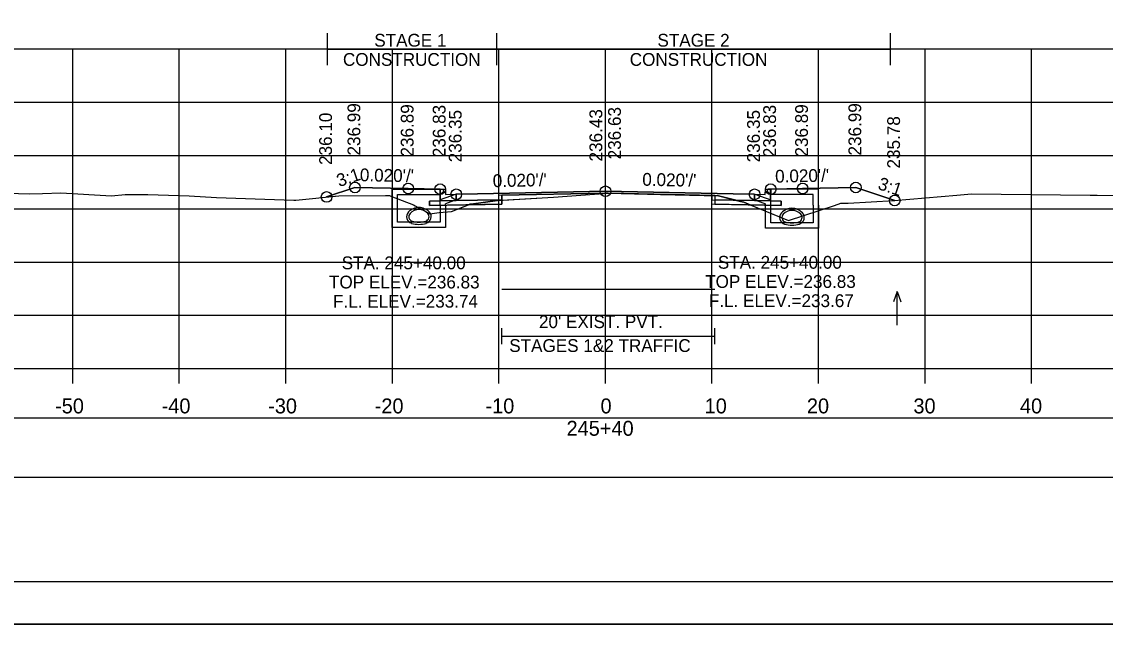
# Model space of a CAD drawing. Extents: x 1369627 to 1374022, y 380035 to 398173.
# Drawn here: x 1372043.7 to 1372145.5, y 390705.7 to 390762.2 of the extents above; entities that cross this region are included whole.
import ezdxf

# ---------------------------------------------------------------- set-up
doc = ezdxf.new("R2010")
doc.units = 0
for name, color, linetype in [('Default', 7, 'Continuous'), ('R_Alt Surface', 7, 'Continuous'), ('R_Axis', 7, 'Continuous'), ('R_Axis Annot', 7, 'Continuous'), ('R_Border', 7, 'Continuous'), ('R_Exist Surface', 7, 'Continuous'), ('R_Fin Surface', 7, 'Continuous'), ('R_Grid', 7, 'Continuous'), ('R_MOT', 7, 'Continuous'), ('R_No Plot', 7, 'Continuous'), ('R_Water', 7, 'Continuous'), ('R_Water Annot', 7, 'Continuous'), ('R_Xsect Elev', 7, 'Continuous'), ('R_Xsect Slope', 7, 'Continuous'), ('T_Vehicle Path Rt', 7, 'Continuous')]:
    doc.layers.add(name, color=color, linetype=linetype)

msp = doc.modelspace()

# ---------------------------------------------------------------- linework, layer by layer
at = {"layer": 'Default'}
for p, q in [((1372088.79, 390731.95), (1372088.79, 390733.45)), ((1372108.79, 390731.95), (1372108.79, 390733.45)), ((1372088.79, 390732.7), (1372108.79, 390732.7))]:
    msp.add_line(p, q, dxfattribs=at)
for points in [[(1372083.02, 390746.49), (1372083.52, 390746.49), (1372083.53, 390745.99), (1372084.53, 390746.01), (1372084.53, 390745.42), (1372083.03, 390745.39)], [(1372113.53, 390745.99), (1372113.54, 390746.49), (1372114.04, 390746.49), (1372114.03, 390745.39), (1372112.53, 390745.42), (1372112.53, 390746.01)], [(1371948.53, 390719.48), (1372248.53, 390719.48), (1372248.53, 390725), (1371948.53, 390725)]]:
    msp.add_lwpolyline(points, close=True, dxfattribs=at)
at = {"layer": 'R_Alt Surface'}
msp.add_lwpolyline([(1372083.03, 390746.49), (1372083.03, 390745.39), (1372084.53, 390745.42), (1372088.79, 390745.51), (1372088.79, 390745.92), (1372098.53, 390746.12), (1372108.79, 390745.91), (1372108.79, 390745.5), (1372112.53, 390745.42), (1372114.03, 390745.39), (1372114.03, 390746.49)], dxfattribs=at)
for points in [[(1372082.03, 390745.37), (1372083.03, 390745.39), (1372084.53, 390745.42), (1372088.79, 390745.51), (1372088.79, 390745.09), (1372082.03, 390744.96)], [(1372115.03, 390745.37), (1372114.03, 390745.39), (1372112.53, 390745.42), (1372108.79, 390745.5), (1372108.79, 390745.08), (1372115.03, 390744.96)]]:
    msp.add_lwpolyline(points, close=True, dxfattribs=at)
at = {"layer": 'R_Axis'}
for p, q in [((1371948.53, 390729.66), (1372248.53, 390729.66)), ((1372048.53, 390728.26), (1372048.53, 390729.66)), ((1372058.53, 390728.26), (1372058.53, 390729.66)), ((1372068.53, 390728.26), (1372068.53, 390729.66)), ((1372078.53, 390728.26), (1372078.53, 390729.66)), ((1372088.53, 390728.26), (1372088.53, 390729.66)), ((1372098.53, 390728.26), (1372098.53, 390729.66)), ((1372108.53, 390728.26), (1372108.53, 390729.66)), ((1372118.53, 390728.26), (1372118.53, 390729.66)), ((1372128.53, 390728.26), (1372128.53, 390729.66)), ((1372138.53, 390728.26), (1372138.53, 390729.66))]:
    msp.add_line(p, q, dxfattribs=at)
at = {"layer": 'R_Border'}
msp.add_line((1372256.71, 390709.66), (1371940.53, 390709.66), dxfattribs=at)
at = {"layer": 'R_Exist Surface'}
msp.add_lwpolyline([(1372042.41, 390746.13), (1372044.48, 390746.04), (1372045.68, 390746.1), (1372047.42, 390746.16), (1372052.15, 390745.87), (1372053.45, 390745.99), (1372055.56, 390745.99), (1372059.46, 390745.86), (1372062.03, 390745.71), (1372069.27, 390745.45), (1372069.39, 390745.45), (1372069.48, 390745.46), (1372073.49, 390745.88), (1372077.89, 390745.91), (1372078.25, 390745.91), (1372078.39, 390745.85), (1372080.51, 390745.02), (1372080.67, 390744.94), (1372082.05, 390744.18), (1372082.91, 390744.29), (1372084.09, 390744.39), (1372085.73, 390745.06), (1372085.79, 390745.08), (1372085.92, 390745.1), (1372088.4, 390745.43), (1372093.64, 390745.75), (1372098.79, 390746.11), (1372103.71, 390746), (1372109.13, 390745.88), (1372111.22, 390745.34), (1372111.51, 390745.27), (1372111.97, 390745.07), (1372115.7, 390743.54), (1372120.04, 390744.96), (1372120.63, 390745.17), (1372121.32, 390745.19), (1372125.64, 390745.43), (1372131.52, 390745.94), (1372132.89, 390746.07), (1372144.04, 390745.94), (1372144.68, 390745.93), (1372147.06, 390745.91)], dxfattribs=at)
at = {"layer": 'R_Fin Surface'}
msp.add_lwpolyline([(1372072.36, 390745.76), (1372075.02, 390746.65), (1372080.02, 390746.55), (1372083.02, 390746.49), (1372083.52, 390746.49), (1372083.53, 390745.99), (1372084.53, 390746.01), (1372086.53, 390746.05), (1372098.53, 390746.29), (1372110.53, 390746.05), (1372112.53, 390746.01), (1372113.53, 390745.99), (1372113.54, 390746.49), (1372114.04, 390746.49), (1372117.04, 390746.55), (1372122.04, 390746.65), (1372125.68, 390745.43)], dxfattribs=at)
at = {"layer": 'R_Grid'}
for p, q in [((1371948.53, 390759.66), (1372248.53, 390759.66)), ((1372048.53, 390729.66), (1372048.53, 390759.66)), ((1372058.53, 390729.66), (1372058.53, 390759.66)), ((1372068.53, 390729.66), (1372068.53, 390759.66)), ((1372078.53, 390729.66), (1372078.53, 390759.66)), ((1372088.53, 390729.66), (1372088.53, 390759.66)), ((1372098.53, 390729.66), (1372098.53, 390759.66)), ((1372108.53, 390729.66), (1372108.53, 390759.66)), ((1372118.53, 390729.66), (1372118.53, 390759.66)), ((1372128.53, 390729.66), (1372128.53, 390759.66)), ((1372138.53, 390729.66), (1372138.53, 390759.66)), ((1371948.53, 390754.66), (1372248.53, 390754.66)), ((1371948.53, 390749.66), (1372248.53, 390749.66)), ((1371948.53, 390744.66), (1372248.53, 390744.66)), ((1371948.53, 390739.66), (1372248.53, 390739.66)), ((1371948.53, 390734.66), (1372248.53, 390734.66)), ((1371948.53, 390729.66), (1372248.53, 390729.66))]:
    msp.add_line(p, q, dxfattribs=at)
at = {"layer": 'R_MOT'}
for p, q in [((1372072.43, 390758.11), (1372072.43, 390761.11)), ((1372088.35, 390758.11), (1372088.35, 390761.11)), ((1372125.29, 390758.11), (1372125.29, 390761.11)), ((1372072.43, 390759.61), (1372125.29, 390759.61))]:
    msp.add_line(p, q, dxfattribs=at)
at = {"layer": 'R_No Plot'}
msp.add_line((1371928.13, 390705.68), (1372261.46, 390705.68), dxfattribs=at)
for points in [[(1371928.12, 390919.01), (1372261.46, 390919.01), (1372261.46, 390705.68), (1371928.12, 390705.68)], [(1372174.45, 390915.12), (1372194.07, 390915.12), (1372194.07, 390905.24), (1372210.18, 390905.24), (1372233.38, 390905.24), (1372233.38, 390872.57), (1372256.59, 390872.57), (1372256.71, 390709.66), (1371940.53, 390709.66), (1371940.53, 390915.12)], [(1372088.53, 390745.5), (1372084.53, 390745.42), (1372083.03, 390745.39), (1372082.03, 390745.37), (1372082.03, 390744.96), (1372088.53, 390745.09)], [(1372098.53, 390746.29), (1372086.53, 390746.05), (1372084.53, 390746.01), (1372084.53, 390745.42), (1372088.53, 390745.5), (1372088.53, 390745.92), (1372098.53, 390746.12), (1372108.53, 390745.92), (1372108.53, 390745.5), (1372112.53, 390745.42), (1372112.53, 390746.01), (1372110.53, 390746.05)], [(1372108.53, 390745.5), (1372112.53, 390745.42), (1372114.03, 390745.39), (1372115.03, 390745.37), (1372115.03, 390744.96), (1372108.53, 390745.09)]]:
    msp.add_lwpolyline(points, close=True, dxfattribs=at)
for points in [[(1372083.02, 390746.49), (1372083.03, 390745.39), (1372084.53, 390745.42), (1372088.53, 390745.5), (1372088.53, 390745.92), (1372098.53, 390746.12), (1372108.53, 390745.92), (1372108.53, 390745.5), (1372112.53, 390745.42), (1372114.03, 390745.39), (1372114.04, 390746.49)], [(1372088.79, 390737.11), (1372108.79, 390737.11)]]:
    msp.add_lwpolyline(points, dxfattribs=at)
for centre in [(1372075.02, 390746.65), (1372080.02, 390746.55), (1372083.02, 390746.49), (1372084.53, 390746.01), (1372098.53, 390746.29), (1372112.53, 390746.01), (1372114.04, 390746.49), (1372117.04, 390746.55), (1372122.04, 390746.65), (1372072.36, 390745.76), (1372125.68, 390745.43)]:
    msp.add_circle(centre, 0.5, dxfattribs=at)
at = {"layer": 'R_Water'}
for p, q in [((1372078.52, 390746.49), (1372083.27, 390746.49)), ((1372078.52, 390744.99), (1372078.52, 390746.49)), ((1372083.35, 390746.32), (1372083.27, 390746.49)), ((1372113.71, 390746.32), (1372113.79, 390746.49)), ((1372118.54, 390746.49), (1372113.79, 390746.49)), ((1372118.54, 390744.99), (1372118.54, 390746.49)), ((1372079.02, 390744.99), (1372079.02, 390745.99)), ((1372079.02, 390745.99), (1372083.02, 390745.99)), ((1372083.35, 390746.32), (1372083.02, 390745.99)), ((1372084.52, 390746.01), (1372083.02, 390745.49)), ((1372083.02, 390744.99), (1372083.02, 390745.49)), ((1372084.52, 390745.48), (1372083.52, 390745.13)), ((1372112.54, 390746.01), (1372114.04, 390745.49)), ((1372112.54, 390745.48), (1372113.54, 390745.13)), ((1372113.71, 390746.32), (1372114.04, 390745.99)), ((1372118.04, 390745.99), (1372114.04, 390745.99)), ((1372114.04, 390744.99), (1372114.04, 390745.49)), ((1372118.04, 390744.99), (1372118.04, 390745.99)), ((1372083.52, 390744.99), (1372083.52, 390745.13)), ((1372113.54, 390744.99), (1372113.54, 390745.13))]:
    msp.add_line(p, q, dxfattribs=at)
for points in [[(1372084.52, 390745.48), (1372084.52, 390746.01)], [(1372112.54, 390745.48), (1372112.54, 390746.01)], [(1372083.52, 390744.99), (1372083.52, 390742.9), (1372081.02, 390742.9), (1372078.52, 390742.9), (1372078.52, 390744.99)], [(1372083.02, 390744.99), (1372083.02, 390743.4), (1372081.02, 390743.4), (1372079.02, 390743.4), (1372079.02, 390744.99)], [(1372118.54, 390744.99), (1372118.54, 390742.83), (1372116.04, 390742.83), (1372113.54, 390742.83), (1372113.54, 390744.99)], [(1372118.04, 390744.99), (1372118.04, 390743.33), (1372116.04, 390743.33), (1372114.04, 390743.33), (1372114.04, 390744.99)]]:
    msp.add_lwpolyline(points, dxfattribs=at)
for centre, radius, start, end in [((1372080.51, 390743.91), 0.646, 136.3515, 253.9529), ((1372080.51, 390743.91), 0.646, 136.3515, 253.9529), ((1372080.51, 390743.91), 0.646, 136.3515, 253.9529), ((1372081.02, 390743.42), 1.35, 43.6485, 136.3515), ((1372081.02, 390743.42), 1.35, 43.6485, 136.3515), ((1372081.02, 390743.42), 1.35, 43.6485, 136.3515), ((1372081.02, 390743.42), 1.15, 43.6485, 136.3515), ((1372081.02, 390743.42), 1.15, 43.6485, 136.3515), ((1372081.02, 390743.42), 1.15, 43.6485, 136.3515), ((1372081.53, 390743.91), 0.646, 286.0471, 43.6485), ((1372081.53, 390743.91), 0.646, 286.0471, 43.6485), ((1372081.53, 390743.91), 0.646, 286.0471, 43.6485), ((1372116.04, 390743.35), 1.35, 43.6485, 136.3515), ((1372116.04, 390743.35), 1.35, 43.6485, 136.3515), ((1372116.04, 390743.35), 1.35, 43.6485, 136.3515), ((1372116.04, 390743.35), 1.15, 43.6485, 136.3515), ((1372116.04, 390743.35), 1.15, 43.6485, 136.3515), ((1372116.04, 390743.35), 1.15, 43.6485, 136.3515), ((1372080.51, 390743.91), 0.438, 136.3515, 253.9529), ((1372080.51, 390743.91), 0.438, 136.3515, 253.9529), ((1372080.51, 390743.91), 0.438, 136.3515, 253.9529), ((1372081.02, 390745.69), 2.29, 253.9529, 286.0471), ((1372081.02, 390745.69), 2.29, 253.9529, 286.0471), ((1372081.02, 390745.69), 2.29, 253.9529, 286.0471), ((1372081.53, 390743.91), 0.438, 286.0471, 43.6485), ((1372081.53, 390743.91), 0.438, 286.0471, 43.6485), ((1372081.53, 390743.91), 0.438, 286.0471, 43.6485), ((1372115.53, 390743.84), 0.646, 136.3515, 253.9529), ((1372115.53, 390743.84), 0.646, 136.3515, 253.9529), ((1372115.53, 390743.84), 0.646, 136.3515, 253.9529), ((1372115.53, 390743.84), 0.438, 136.3515, 253.9529), ((1372115.53, 390743.84), 0.438, 136.3515, 253.9529), ((1372115.53, 390743.84), 0.438, 136.3515, 253.9529), ((1372116.04, 390745.62), 2.29, 253.9529, 286.0471), ((1372116.04, 390745.62), 2.29, 253.9529, 286.0471), ((1372116.04, 390745.62), 2.29, 253.9529, 286.0471), ((1372116.55, 390743.84), 0.438, 286.0471, 43.6485), ((1372116.55, 390743.84), 0.438, 286.0471, 43.6485), ((1372116.55, 390743.84), 0.438, 286.0471, 43.6485), ((1372116.55, 390743.84), 0.646, 286.0471, 43.6485), ((1372116.55, 390743.84), 0.646, 286.0471, 43.6485), ((1372116.55, 390743.84), 0.646, 286.0471, 43.6485), ((1372081.02, 390745.69), 2.5, 253.9529, 286.0471), ((1372081.02, 390745.69), 2.5, 253.9529, 286.0471), ((1372081.02, 390745.69), 2.5, 253.9529, 286.0471), ((1372116.04, 390745.62), 2.5, 253.9529, 286.0471), ((1372116.04, 390745.62), 2.5, 253.9529, 286.0471), ((1372116.04, 390745.62), 2.5, 253.9529, 286.0471)]:
    msp.add_arc(centre, radius, start, end, dxfattribs=at)
at = {"layer": 'R_Water Annot'}
for p, q in [((1372125.92, 390736.88), (1372125.57, 390735.92)), ((1372125.92, 390733.74), (1372125.92, 390736.88)), ((1372125.92, 390736.88), (1372126.27, 390735.92))]:
    msp.add_line(p, q, dxfattribs=at)
at = {"layer": 'R_Xsect Elev'}
msp.add_line((1372098.53, 390746.09), (1372098.53, 390756.09), dxfattribs=at)
at = {"layer": 'T_Vehicle Path Rt'}
for p, q in [((1372083.03, 390745.39), (1372083.02, 390746.49)), ((1372114.04, 390746.49), (1372114.03, 390745.39)), ((1372088.79, 390745.51), (1372088.79, 390745.45)), ((1372088.79, 390745.09), (1372088.79, 390745.45)), ((1372098.79, 390746.11), (1372098.53, 390746.12)), ((1372108.79, 390745.91), (1372098.79, 390746.11)), ((1372108.79, 390745.89), (1372108.79, 390745.91)), ((1372108.79, 390745.89), (1372108.79, 390745.5)), ((1372108.79, 390745.5), (1372110.77, 390745.46)), ((1372110.77, 390745.46), (1372108.79, 390745.5)), ((1372085.66, 390745.03), (1372082.03, 390744.96)), ((1372085.66, 390745.03), (1372088.79, 390745.09)), ((1372112.1, 390745.01), (1372111.97, 390745.07)), ((1372112.1, 390745.01), (1372115.7, 390743.54))]:
    msp.add_line(p, q, dxfattribs=at)
for points in [[(1372083.02, 390746.49), (1372080.02, 390746.55), (1372075.02, 390746.65), (1372072.36, 390745.76)], [(1372125.68, 390745.43), (1372122.04, 390746.65), (1372117.04, 390746.55), (1372114.04, 390746.49)], [(1372072.36, 390745.76), (1372073.49, 390745.88), (1372077.89, 390745.91), (1372078.25, 390745.91), (1372078.39, 390745.85), (1372080.51, 390745.02), (1372080.67, 390744.94), (1372082.05, 390744.18), (1372082.91, 390744.29), (1372084.09, 390744.39), (1372085.66, 390745.03)], [(1372082.03, 390744.96), (1372082.03, 390745.37), (1372083.03, 390745.39)], [(1372088.79, 390745.45), (1372088.4, 390745.43), (1372085.92, 390745.1), (1372085.79, 390745.08), (1372085.73, 390745.06), (1372085.66, 390745.03)], [(1372098.53, 390746.12), (1372088.79, 390745.92), (1372088.79, 390745.51)], [(1372088.79, 390745.45), (1372093.64, 390745.75), (1372098.79, 390746.11)], [(1372098.79, 390746.11), (1372098.79, 390746.11)], [(1372098.79, 390746.11), (1372098.79, 390746.11)], [(1372098.79, 390746.11), (1372103.71, 390746), (1372108.79, 390745.89)], [(1372110.77, 390745.46), (1372109.13, 390745.88), (1372108.79, 390745.89)], [(1372108.79, 390745.5), (1372108.79, 390745.08), (1372112.1, 390745.01)], [(1372111.97, 390745.07), (1372111.51, 390745.27), (1372111.22, 390745.34), (1372110.77, 390745.46)], [(1372114.03, 390745.39), (1372115.03, 390745.37), (1372115.03, 390744.96), (1372112.1, 390745.01)], [(1372115.7, 390743.54), (1372120.04, 390744.96), (1372120.63, 390745.17), (1372121.32, 390745.19), (1372125.64, 390745.43), (1372125.68, 390745.43)]]:
    msp.add_lwpolyline(points, dxfattribs=at)

# ---------------------------------------------------------------- texts
at = {"layer": 'R_Axis Annot'}
for s, height, p in [("20' EXIST. PVT.", 1.2, (1372092.29, 390733.46)), ('STAGES 1&2 TRAFFIC', 1.2, (1372089.5, 390731.22)), ('-50', 1.4, (1372046.87, 390725.46)), ('-40', 1.4, (1372056.87, 390725.46)), ('-30', 1.4, (1372066.87, 390725.46)), ('-20', 1.4, (1372076.87, 390725.46)), ('-10', 1.4, (1372087.27, 390725.46)), ('0', 1.4, (1372098.07, 390725.46)), ('10', 1.4, (1372107.84, 390725.46)), ('20', 1.4, (1372117.44, 390725.46)), ('30', 1.4, (1372127.44, 390725.46)), ('40', 1.4, (1372137.44, 390725.46)), ('245+40', 1.4, (1372094.88, 390723.36))]:
    msp.add_text(s, height=height, dxfattribs=at).set_placement(p)
at = {"layer": 'R_MOT'}
for s, p in [('STAGE 1', (1372076.83, 390759.86)), ('STAGE 2', (1372103.41, 390759.86)), ('CONSTRUCTION', (1372073.89, 390758.06)), ('CONSTRUCTION', (1372100.81, 390758.06))]:
    msp.add_text(s, height=1.2, dxfattribs=at).set_placement(p)
at = {"layer": 'R_Water Annot'}
for s, p in [('STA. 245+40.00', (1372073.77, 390738.98)), ('STA. 245+40.00', (1372109.08, 390739.03)), ('TOP ELEV.=236.83', (1372072.58, 390737.18)), ('TOP ELEV.=236.83', (1372107.89, 390737.23)), ('F.L. ELEV.=233.74', (1372072.96, 390735.38)), ('F.L. ELEV.=233.67', (1372108.24, 390735.43))]:
    msp.add_text(s, height=1.2, dxfattribs=at).set_placement(p)
at = {"layer": 'R_Xsect Elev'}
for s, p in [('236.10', (1372072.86, 390748.76)), ('236.99', (1372075.52, 390749.65)), ('236.89', (1372080.52, 390749.55)), ('236.83', (1372083.52, 390749.49)), ('236.35', (1372085.03, 390749.01)), ('236.43', (1372098.23, 390749.09)), ('236.63', (1372099.98, 390749.29)), ('236.35', (1372113.03, 390749.01)), ('236.83', (1372114.54, 390749.49)), ('236.89', (1372117.54, 390749.55)), ('236.99', (1372122.54, 390749.65)), ('235.78', (1372126.18, 390748.43))]:
    msp.add_text(s, height=1.2, rotation=90, dxfattribs=at).set_placement(p)
at = {"layer": 'R_Xsect Slope'}
for s, rotation, p in [('3:1', 18.4332, (1372073.53, 390746.68)), ("0.020'/'", 358.8542, (1372075.47, 390747.24)), ("0.020'/'", 1.1458, (1372114.47, 390747.1)), ("0.020'/'", 1.1458, (1372087.96, 390746.68)), ("0.020'/'", 358.8542, (1372101.98, 390746.82)), ('3:1', 341.5668, (1372124.02, 390746.52))]:
    msp.add_text(s, height=1.2, rotation=rotation, dxfattribs=at).set_placement(p)

doc.saveas('drawing.dxf')
